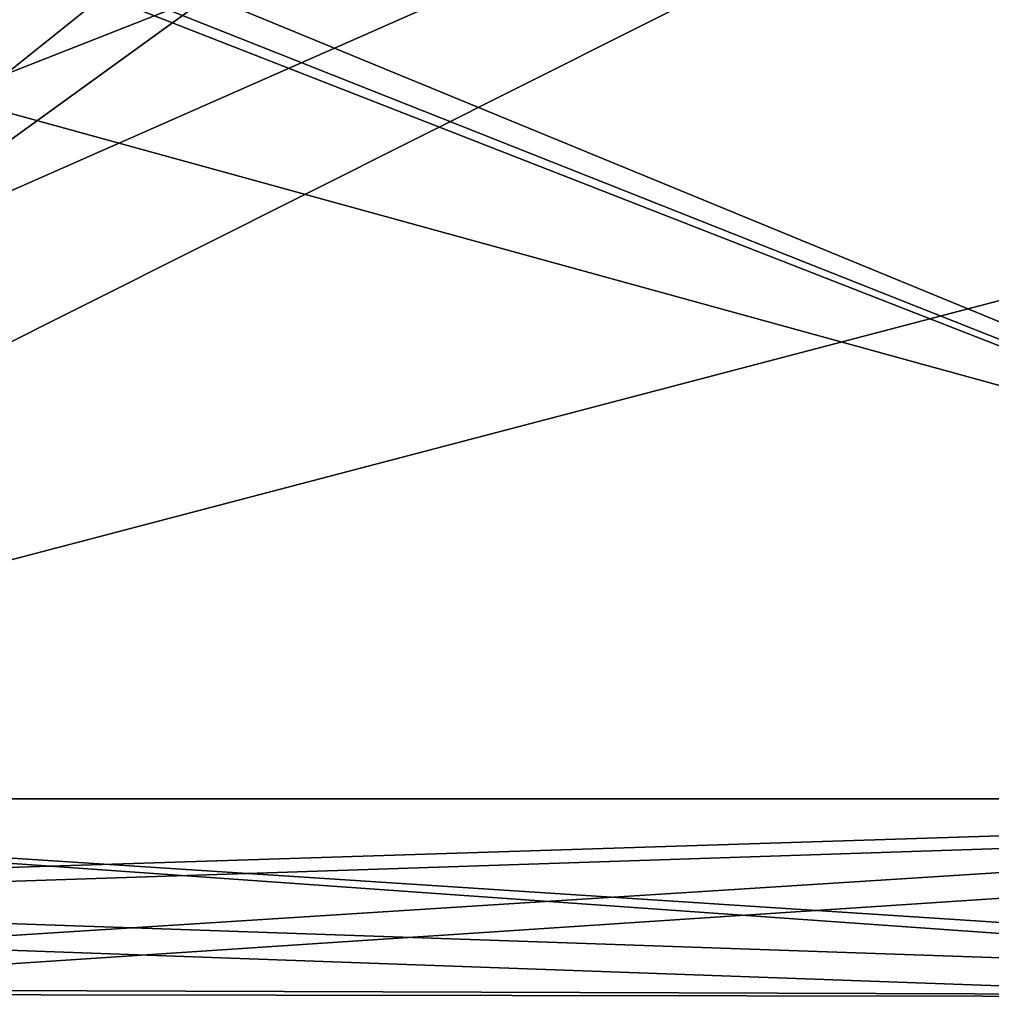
# Model space of a CAD drawing. Header units: metres. Extents: x -105 to 105, y -117 to 62.
# Tile 367 of 382: x 63 to 74, y -2 to 8. Entities that reach past the tile are written whole.
import ezdxf

# ---------------------------------------------------------------- set-up
doc = ezdxf.new("R2010")
doc.units = ezdxf.units.M
doc.layers.add('solid_509432_AD150_SW0001', color=7, linetype='CONTINUOUS')
doc.layers.add('solid_509432_AD150_SW0001_01', color=7, linetype='CONTINUOUS')

msp = doc.modelspace()

# ---------------------------------------------------------------- linework, layer by layer
at = {"layer": 'solid_509432_AD150_SW0001'}
for points in [[(90, 18.299999, -16.299999), (-53, -0.25, -16.299999), (-90, -0.25, -16.299999)], [(-90, 18.299999, -16.299999), (90, 18.299999, -16.299999), (-90, -0.25, -16.299999)]]:
    msp.add_3dface(points, dxfattribs=at)
at = {"layer": 'solid_509432_AD150_SW0001_01'}
for points in [[(-47.909828, -0.25, -16.299999), (-53, -0.25, -16.299999), (90, 18.299999, -16.299999)], [(-42.814568, -0.25, -16.299999), (-47.909828, -0.25, -16.299999), (90, 18.299999, -16.299999)], [(-37.719303, -0.25, -16.299999), (-42.814568, -0.25, -16.299999), (90, 18.299999, -16.299999)], [(-32.624043, -0.25, -16.299999), (-37.719303, -0.25, -16.299999), (90, 18.299999, -16.299999)], [(-27.549141, -0.25, -16.299999), (-32.624043, -0.25, -16.299999), (90, 18.299999, -16.299999)], [(-23, -0.25, -16.299999), (-27.549141, -0.25, -16.299999), (90, 18.299999, -16.299999)], [(-22.841265, -0.250993, -16.299999), (-23, -0.25, -16.299999), (90, 18.299999, -16.299999)], [(-22.698387, -0.251749, -16.299999), (-22.841265, -0.250993, -16.299999), (90, 18.299999, -16.299999)], [(-10.890583, -0.25, -16.299999), (-22.698387, -0.251749, -16.299999), (90, 18.299999, -16.299999)], [(0, -0.25, -16.299999), (-10.890583, -0.25, -16.299999), (90, 18.299999, -16.299999)], [(10.890579, -0.25, -16.299999), (0, -0.25, -16.299999), (90, 18.299999, -16.299999)], [(22.698387, -0.251749, -16.299999), (10.890579, -0.25, -16.299999), (90, 18.299999, -16.299999)], [(90, -0.25, 17.200001), (22.576691, 18.299999, 17.200001), (53, -0.25, 17.200001)], [(90, -0.25, 17.200001), (90, 18.299999, 17.200001), (22.576691, 18.299999, 17.200001)], [(22.841265, -0.250993, -16.299999), (22.698387, -0.251749, -16.299999), (90, 18.299999, -16.299999)], [(23, -0.25, -16.299999), (22.841265, -0.250993, -16.299999), (90, 18.299999, -16.299999)], [(27.549141, -0.25, -16.299999), (23, -0.25, -16.299999), (90, 18.299999, -16.299999)], [(32.624043, -0.25, -16.299999), (27.549141, -0.25, -16.299999), (90, 18.299999, -16.299999)], [(37.719303, -0.25, -16.299999), (32.624043, -0.25, -16.299999), (90, 18.299999, -16.299999)], [(42.814568, -0.25, -16.299999), (37.719303, -0.25, -16.299999), (90, 18.299999, -16.299999)], [(47.909828, -0.25, -16.299999), (42.814568, -0.25, -16.299999), (90, 18.299999, -16.299999)], [(53, -0.25, -16.299999), (47.909828, -0.25, -16.299999), (90, 18.299999, -16.299999)], [(90, -0.25, -16.299999), (53, -0.25, -16.299999), (90, 18.299999, -16.299999)], [(62.065994, 9.278717, 14.3), (63.014202, 8.836315, 14.3), (53, -0.25, 14.3)], [(63.01712, 8.835256, -13.4), (62.068584, 9.277221, -13.4), (53, -0.25, -13.4)], [(63.014202, 8.836315, 14.3), (64.024994, 8.565497, 14.3), (53, -0.25, 14.3)], [(63.01712, 8.835256, -13.4), (53, -0.25, -13.4), (86.273148, -0.25, -13.4)], [(64.028641, 8.564905, -13.4), (63.01712, 8.835256, -13.4), (86.273148, -0.25, -13.4)], [(64.024994, 8.565497, 14.3), (65.066238, 8.474418, 14.3), (53, -0.25, 14.3)], [(65.066238, 8.474418, -13.4), (64.028641, 8.564905, -13.4), (86.273148, -0.25, -13.4)], [(86.273148, 8.474418, 14.3), (86.273148, -0.25, 14.3), (53, -0.25, 14.3)], [(65.066238, 8.474418, 14.3), (86.273148, 8.474418, 14.3), (53, -0.25, 14.3)], [(86.273148, 8.474418, -13.4), (65.066238, 8.474418, -13.4), (86.273148, -0.25, -13.4)], [(90, -2.870277, -16.093781), (53, -0.25, -16.299999), (90, -0.25, -16.299999)], [(90, -2.870277, -16.093781), (53, -1.54104, -16.250172), (53, -0.25, -16.299999)], [(90, -0.25, 17.200001), (53, -0.25, 17.200001), (53, -1.473421, 17.15526)], [(90, -0.25, 17.200001), (53, -1.473421, 17.15526), (53, -2.701291, 17.019661)], [(90, -2.870277, 16.99378), (90, -0.25, 17.200001), (53, -2.701291, 17.019661)], [(53, -2.366982, -13.237253), (86.276642, -2.413326, -13.230004), (86.273148, -0.25, -13.4)], [(53, -1.311723, -13.359245), (53, -2.366982, -13.237253), (86.273148, -0.25, -13.4)], [(53, -0.25, -13.4), (53, -1.311723, -13.359245), (86.273148, -0.25, -13.4)], [(53, -0.25, 14.3), (86.273148, -0.25, 14.3), (86.276642, -2.412944, 14.130065)], [(53.000057, -1.266578, 14.262642), (53, -0.25, 14.3), (86.276642, -2.412944, 14.130065)], [(53.000164, -2.300862, 14.147316), (53.000057, -1.266578, 14.262642), (86.276642, -2.412944, 14.130065)], [(90, -2.870277, -16.093781), (53, -2.822922, -16.101212), (53, -1.54104, -16.250172)], [(53.000252, -3.330563, 13.95306), (53.000164, -2.300862, 14.147316), (86.276642, -2.412944, 14.130065)], [(53, -2.366982, -13.237253), (53, -3.410004, -13.03469), (86.276642, -2.413326, -13.230004)], [(53, -4.43488, -12.752625), (86.287025, -4.525187, -12.723659), (86.276642, -2.413326, -13.230004)], [(53, -3.410004, -13.03469), (53, -4.43488, -12.752625), (86.276642, -2.413326, -13.230004)], [(53.000252, -3.330563, 13.95306), (86.276642, -2.412944, 14.130065), (86.287018, -4.524654, 13.623831)]]:
    msp.add_3dface(points, dxfattribs=at)

doc.saveas('drawing.dxf')
